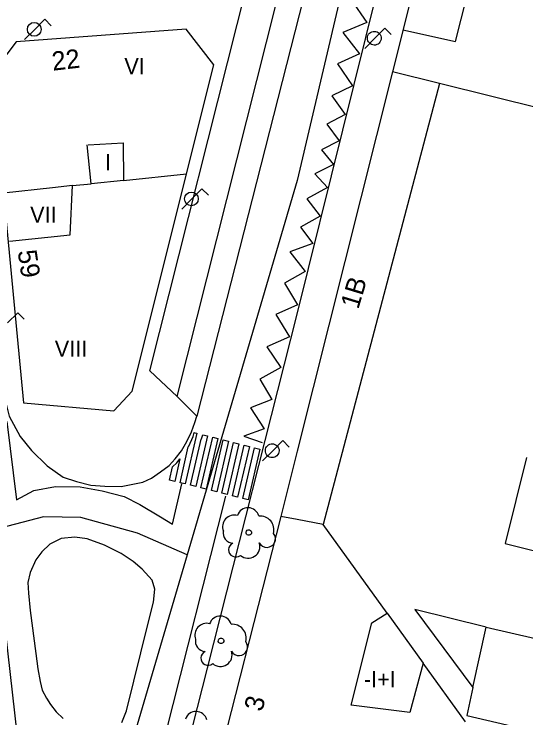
# Model space of a CAD drawing. Extents: x 282771 to 285132, y 4823109 to 4825496.
# Drawn here: x 284864.9 to 284912.2, y 4823387 to 4823452.2 of the extents above; entities that cross this region are included whole.
import ezdxf

# ---------------------------------------------------------------- set-up
doc = ezdxf.new("R2010")
doc.units = 0
for name, color, linetype in [('ACERA-BORDILLO', 7, 'Continuous'), ('ACERA-INTERIOR', 7, 'Continuous'), ('APARCAMIENTO', 7, 'Continuous'), ('ARBOL', 7, 'Continuous'), ('CALLE-EJE', 7, 'Continuous'), ('CARGA_DESCARGA', 7, 'Continuous'), ('EDIFICIO', 7, 'Continuous'), ('FAROLA', 7, 'Continuous'), ('INTERIOR-EDIFICIO', 7, 'Continuous'), ('MEDIANERA', 7, 'Continuous'), ('NUM-LOCAL', 7, 'Continuous'), ('NUM-PORTAL', 7, 'Continuous'), ('PASO-PEATONES', 7, 'Continuous'), ('SENAL-VIARIA', 7, 'Continuous'), ('TXT-ALTURA-EDIFICIO', 7, 'Continuous')]:
    doc.layers.add(name, color=color, linetype=linetype)

msp = doc.modelspace()

# ---------------------------------------------------------------- linework, layer by layer
at = {"layer": 'ACERA-BORDILLO'}
for points in [[(284867.322, 4823330.85), (284882.772, 4823391.581), (284891.073, 4823424.381), (284912.188, 4823509.636)], [(284855.25, 4823486.128), (284863.756, 4823417.547), (284864.409, 4823414.942), (284865.404, 4823413.045), (284866.461, 4823411.77), (284867.922, 4823410.34), (284869.412, 4823409.284), (284870.62, 4823408.876), (284871.97, 4823408.556), (284873.249, 4823408.467), (284874.776, 4823408.431), (284876.768, 4823408.817), (284877.567, 4823409.19), (284878.419, 4823409.776), (284879.201, 4823410.38), (284879.752, 4823410.984), (284880.356, 4823411.731), (284880.853, 4823412.584), (284881.279, 4823413.49), (284881.599, 4823414.343), (284881.783, 4823414.941), (284879.943, 4823416.751), (284890.083, 4823456.981)]]:
    msp.add_lwpolyline(points, dxfattribs=at)
at = {"layer": 'ACERA-INTERIOR'}
msp.add_lwpolyline([(284879.943, 4823416.751), (284877.433, 4823419.141), (284886.413, 4823454.811), (284890.083, 4823456.981)], dxfattribs=at)
at = {"layer": 'APARCAMIENTO'}
msp.add_lwpolyline([(284896.07, 4823453.532), (284897.5, 4823451.417), (284895.293, 4823450.484), (284896.816, 4823448.494), (284894.796, 4823447.592), (284896.195, 4823445.54), (284894.268, 4823444.607), (284895.511, 4823442.896), (284893.801, 4823441.994), (284894.951, 4823440.439), (284893.325, 4823439.61), (284894.413, 4823438.241), (284892.704, 4823437.402), (284893.854, 4823436.127), (284891.958, 4823435.069), (284893.201, 4823433.452), (284891.367, 4823432.457), (284892.517, 4823430.933), (284890.373, 4823430.156), (284891.802, 4823428.352), (284889.875, 4823427.264), (284891.087, 4823425.242), (284889.096, 4823424.36), (284890.34, 4823422.276), (284888.257, 4823421.374), (284889.562, 4823419.446), (284887.604, 4823418.358), (284888.723, 4823416.492), (284886.734, 4823415.715), (284888.008, 4823413.755), (284886.112, 4823413.071), (284887.822, 4823412.512)], dxfattribs=at)
at = {"layer": 'ARBOL'}
for centre, major_axis, start_param, end_param in [((284886.513, 4823405.411), (0.593, 0.853), 5.592586, 8.136265), ((284885.253, 4823404.681), (0.626, 0.901), 0.352925, 2.536755), ((284887.643, 4823404.411), (0.726, 1.045), 5.058349, 6.991589), ((284885.142, 4823404.111), (-0.534, -0.768), 5.120591, 6.857776), ((284888.253, 4823403.581), (-0.455, -0.654), 5.825067, 9.141691), ((284885.382, 4823402.561), (-0.383, -0.552), 4.163064, 7.579298), ((284886.522, 4823402.861), (-0.619, -0.892), 6.173993, 8.774071), ((284883.942, 4823395.381), (0.593, 0.853), 5.593042, 8.136721), ((284882.682, 4823394.651), (0.626, 0.9), 0.353381, 2.537212), ((284885.072, 4823394.381), (0.727, 1.045), 5.058805, 6.992045), ((284882.572, 4823394.081), (-0.534, -0.768), 5.121048, 6.858233), ((284885.682, 4823393.551), (-0.455, -0.654), 5.825523, 9.142148), ((284882.812, 4823392.531), (-0.384, -0.552), 4.163521, 7.579754), ((284883.952, 4823392.831), (-0.62, -0.891), 6.17445, 8.774528), ((284881.702, 4823386.541), (0.593, 0.852), 5.59344, 8.137119)]:
    msp.add_ellipse(centre, major_axis=major_axis, ratio=0.999979, start_param=start_param, end_param=end_param, dxfattribs=at)
for centre in [(284886.583, 4823404.151), (284884.012, 4823394.121)]:
    msp.add_ellipse(centre, major_axis=(0.145, 0.209), ratio=0.999979, dxfattribs=at)
at = {"layer": 'CALLE-EJE'}
for points in [[(284896.243, 4823458.882), (284891.073, 4823436.771), (284880.876, 4823402.09)], [(284880.876, 4823402.09), (284876.29, 4823404.105), (284871.034, 4823405.55), (284867.578, 4823405.599), (284862.94, 4823404.397), (284868.127, 4823358.724)], [(284880.876, 4823402.09), (284868.127, 4823358.724)]]:
    msp.add_lwpolyline(points, dxfattribs=at)
at = {"layer": 'CARGA_DESCARGA'}
msp.add_lwpolyline([(284896.07, 4823453.532), (284897.5, 4823451.417), (284895.293, 4823450.484), (284896.816, 4823448.494), (284894.796, 4823447.592), (284896.195, 4823445.54), (284894.268, 4823444.607), (284895.511, 4823442.896), (284893.801, 4823441.994), (284894.951, 4823440.439), (284893.325, 4823439.61), (284894.413, 4823438.241), (284892.704, 4823437.402), (284893.854, 4823436.127), (284891.958, 4823435.069), (284893.201, 4823433.452), (284891.367, 4823432.457), (284892.517, 4823430.933), (284890.373, 4823430.156), (284891.802, 4823428.352), (284889.875, 4823427.264), (284891.087, 4823425.242), (284889.096, 4823424.36), (284890.34, 4823422.276), (284888.257, 4823421.374), (284889.562, 4823419.446), (284887.604, 4823418.358), (284888.723, 4823416.492), (284886.734, 4823415.715), (284888.008, 4823413.755), (284886.112, 4823413.071), (284887.822, 4823412.512)], dxfattribs=at)
at = {"layer": 'EDIFICIO'}
for points in [[(284891.073, 4823411.711), (284889.553, 4823405.651), (284882.852, 4823379.321), (284876.372, 4823353.84), (284870.112, 4823329.18), (284871.722, 4823325.83), (284882.762, 4823323.04), (284891.072, 4823320.95), (284895.682, 4823319.88), (284904.512, 4823355.371), (284913.722, 4823353.271), (284917.782, 4823369.171), (284918.802, 4823370.301), (284953.103, 4823390.141), (284957.263, 4823395.111), (284952.813, 4823398.291), (284960.753, 4823431.682), (284966.663, 4823430.172), (284969.393, 4823441.372), (284953.724, 4823493.192)], [(284902.853, 4823458.692), (284899.883, 4823446.841), (284891.073, 4823411.711)], [(284883.353, 4823447.493), (284880.787, 4823450.776), (284865.043, 4823449.611), (284862.503, 4823446.311), (284863.863, 4823435.591), (284865.738, 4823416.183), (284874.098, 4823415.431), (284875.798, 4823417.252), (284883.353, 4823447.493)]]:
    msp.add_lwpolyline(points, dxfattribs=at)
at = {"layer": 'FAROLA'}
for p, q in [((284867.703, 4823451.705), (284866.763, 4823450.775)), ((284868.293, 4823451.115), (284867.703, 4823451.705)), ((284866.763, 4823450.775), (284865.833, 4823449.835)), ((284899.183, 4823450.881), (284898.243, 4823449.951)), ((284899.773, 4823450.291), (284899.183, 4823450.881)), ((284898.243, 4823449.951), (284897.313, 4823449.011)), ((284882.249, 4823435.996), (284881.309, 4823435.066)), ((284882.839, 4823435.406), (284882.249, 4823435.996)), ((284881.309, 4823435.066), (284880.379, 4823434.126)), ((284865.193, 4823424.505), (284864.253, 4823423.575)), ((284865.783, 4823423.915), (284865.193, 4823424.505)), ((284889.733, 4823412.671), (284888.793, 4823411.741)), ((284890.323, 4823412.081), (284889.733, 4823412.671)), ((284888.793, 4823411.741), (284887.863, 4823410.801))]:
    msp.add_line(p, q, dxfattribs=at)
for centre in [(284866.723, 4823450.775), (284881.269, 4823435.066)]:
    msp.add_circle(centre, 0.638, dxfattribs=at)
for centre, major_axis in [((284898.203, 4823449.951), (0.363, 0.524)), ((284888.753, 4823411.741), (0.364, 0.524))]:
    msp.add_ellipse(centre, major_axis=major_axis, ratio=0.999979, dxfattribs=at)
at = {"layer": 'INTERIOR-EDIFICIO'}
for points in [[(284871.715, 4823440.083), (284874.941, 4823440.274), (284874.994, 4823436.776), (284871.993, 4823436.475), (284871.629, 4823440.078)], [(284901.482, 4823387.481), (284896.052, 4823388.161), (284897.982, 4823395.801), (284899.397, 4823396.673), (284902.721, 4823392.057), (284901.482, 4823387.481)]]:
    msp.add_lwpolyline(points, dxfattribs=at)
at = {"layer": 'MEDIANERA'}
for p, q in [((284904.223, 4823445.751), (284899.883, 4823446.841)), ((284904.223, 4823445.751), (284893.473, 4823404.901)), ((284921.943, 4823441.342), (284904.223, 4823445.751)), ((284874.994, 4823436.776), (284880.826, 4823437.379)), ((284870.253, 4823436.301), (284871.993, 4823436.475)), ((284891.073, 4823405.361), (284889.553, 4823405.651)), ((284893.473, 4823404.901), (284891.073, 4823405.351)), ((284899.397, 4823396.673), (284893.473, 4823404.901)), ((284907.322, 4823389.801), (284908.542, 4823395.381)), ((284906.642, 4823386.611), (284902.721, 4823392.057))]:
    msp.add_line(p, q, dxfattribs=at)
for points in [[(284900.853, 4823450.731), (284905.723, 4823449.652), (284906.763, 4823453.812), (284901.893, 4823454.892)], [(284870.253, 4823436.301), (284868.423, 4823436.091), (284863.863, 4823435.591)], [(284864.423, 4823431.141), (284870.033, 4823431.731), (284870.253, 4823436.301)], [(284912.283, 4823411.111), (284910.303, 4823403.141), (284918.333, 4823401.131)], [(284908.542, 4823395.381), (284901.952, 4823397.031), (284907.322, 4823389.801)], [(284908.542, 4823395.381), (284924.542, 4823391.731), (284923.862, 4823389.191)], [(284907.322, 4823389.801), (284906.752, 4823387.201), (284922.372, 4823383.571)]]:
    msp.add_lwpolyline(points, dxfattribs=at)
at = {"layer": 'PASO-PEATONES'}
for points in [[(284880.215, 4823408.777), (284880.984, 4823412.105), (284881.028, 4823412.174), (284881.448, 4823413.044), (284881.526, 4823413.423), (284881.577, 4823413.407), (284881.785, 4823413.35), (284880.7, 4823408.656)], [(284881.186, 4823408.535), (284882.174, 4823412.811), (284882.192, 4823412.849), (284882.32, 4823413.216), (284882.756, 4823413.108), (284881.671, 4823408.413)], [(284882.156, 4823408.292), (284883.241, 4823412.986), (284883.726, 4823412.865), (284882.641, 4823408.171)], [(284883.126, 4823408.05), (284884.211, 4823412.744), (284884.696, 4823412.622), (284883.611, 4823407.928)], [(284884.096, 4823407.807), (284885.181, 4823412.501), (284885.667, 4823412.38), (284884.582, 4823407.686)], [(284885.067, 4823407.564), (284886.152, 4823412.259), (284886.637, 4823412.137), (284885.552, 4823407.443)], [(284886.037, 4823407.322), (284887.122, 4823412.016), (284887.607, 4823411.895), (284886.522, 4823407.201)], [(284879.245, 4823409.02), (284879.528, 4823410.245), (284879.911, 4823410.616), (284880.214, 4823410.991), (284879.73, 4823408.899)]]:
    msp.add_lwpolyline(points, close=True, dxfattribs=at)
at = {"layer": 'SENAL-VIARIA'}
for p, q in [((284892.063, 4823455.441), (284881.783, 4823414.941)), ((284884.436, 4823407.529), (284865.2, 4823331.465))]:
    msp.add_line(p, q, dxfattribs=at)
for points in [[(284864.192, 4823414.444), (284865.093, 4823407.199), (284866.678, 4823408.038), (284868.699, 4823408.411), (284870.968, 4823408.38), (284873.019, 4823408.007), (284875.04, 4823407.51), (284876.5, 4823406.763), (284878.397, 4823405.613), (284879.516, 4823404.929), (284880.386, 4823408.66)], [(284874.815, 4823386.569), (284875.254, 4823387.653), (284877.27, 4823395.765), (284877.767, 4823397.72), (284877.873, 4823398.911), (284877.643, 4823399.746), (284876.701, 4823400.759), (284875.866, 4823401.487), (284874.783, 4823402.216), (284873.22, 4823402.98), (284871.621, 4823403.567), (284870.467, 4823403.744), (284869.223, 4823403.602), (284868.158, 4823403.087), (284867.43, 4823402.358), (284866.874, 4823401.634), (284866.346, 4823400.452), (284866.128, 4823399.519), (284866.191, 4823398.555), (284866.346, 4823396.938), (284866.874, 4823392.958), (284867.039, 4823391.536)], [(284867.039, 4823391.536), (284867.273, 4823390.357), (284867.466, 4823389.565), (284867.842, 4823388.813), (284868.217, 4823388.235), (284868.745, 4823387.554), (284869.385, 4823386.925)]]:
    msp.add_lwpolyline(points, dxfattribs=at)

# ---------------------------------------------------------------- texts
at = {"layer": 'NUM-LOCAL'}
msp.add_text('1B', height=1.75, rotation=73.13139, dxfattribs=at).set_placement((284896.711, 4823424.783))
at = {"layer": 'NUM-PORTAL'}
for s, rotation, p in [('22', 6.47062, (284868.447, 4823446.94)), ('59', 278.6394, (284865.18, 4823430.225)), ('3', 75.98961, (284887.822, 4823387.501))]:
    msp.add_text(s, height=1.75, rotation=rotation, dxfattribs=at).set_placement(p)
at = {"layer": 'TXT-ALTURA-EDIFICIO'}
for s, p in [('VI', (284875.063, 4823446.611)), ('I', (284873.262, 4823437.711)), ('VII', (284866.343, 4823432.861)), ('VIII', (284868.622, 4823420.441)), ('-I+I', (284897.239, 4823389.821))]:
    msp.add_text(s, height=1.5, rotation=0.00059, dxfattribs=at).set_placement(p)

doc.saveas('drawing.dxf')
